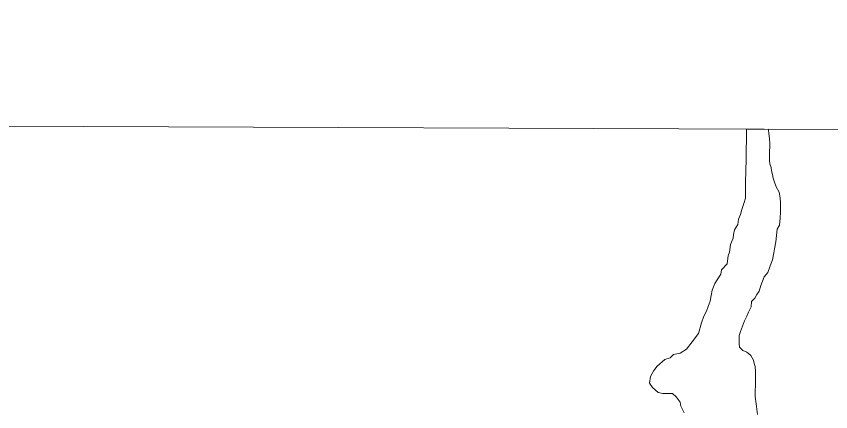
# Model space of a CAD drawing. Extents: x 553962 to 842807, y 8883888 to 9032388.
# Drawn here: x 803039 to 803546, y 9016021 to 9016267 of the extents above; entities that cross this region are included whole.
import ezdxf

# ---------------------------------------------------------------- set-up
doc = ezdxf.new("R2010")
doc.units = 0
doc.header["$LTSCALE"] = 200
doc.layers.add('1', color=7, linetype='Continuous', lineweight=13)

msp = doc.modelspace()

# ---------------------------------------------------------------- linework, layer by layer
at = {"layer": '1'}
msp.add_line((797890.2, 9016217.5), (834658.9, 9016085.1), dxfattribs=at)
msp.add_line((797890.2, 9016217.5), (834658.9, 9016085.1), dxfattribs=at)
for points in [[(803507, 9016197.3), (803493.3, 9016197), (803493.3, 9016193.7), (803493.3, 9016191.2), (803493.3, 9016189.2), (803493.2, 9016186), (803493.2, 9016183.2), (803493.2, 9016180), (803493.2, 9016176.7), (803492.9, 9016173.2), (803492.9, 9016169.2), (803492.8, 9016166.4), (803492.8, 9016163.7), (803492.8, 9016160.2), (803492.8, 9016156.9), (803492.8, 9016154.4), (803491.7, 9016150.9), (803490.5, 9016147.2), (803489.7, 9016144.2), (803488.4, 9016141.2), (803487.9, 9016137.9), (803485.9, 9016134.7), (803485.3, 9016131.7), (803485.1, 9016129.4), (803483.5, 9016125.4), (803482.8, 9016120.7), (803482, 9016118.4), (803481.5, 9016115.4), (803481.4, 9016113.4), (803477.9, 9016109.7), (803477.4, 9016107), (803475.1, 9016103.5), (803473.6, 9016101.2), (803472.1, 9016097), (803471.3, 9016093.7), (803470.8, 9016090.2), (803469.5, 9016087), (803468.5, 9016084), (803466.9, 9016081), (803465.4, 9016076.7), (803463.4, 9016070.2), (803459.6, 9016065), (803456, 9016060.3), (803452, 9016057.8), (803448, 9016057.1), (803445.8, 9016054.9), (803442.6, 9016054), (803442.6, 9016054), (803437.7, 9016049.7), (803435.7, 9016047), (803433.6, 9016043.3), (803432.9, 9016039.2), (803434.8, 9016036.6), (803438.3, 9016033.4), (803441.3, 9016032.8), (803443.3, 9016032.8), (803445.3, 9016032.8), (803447.3, 9016032.8), (803449.6, 9016030.8), (803452, 9016027.5), (803452.5, 9016025), (803454.5, 9016020.7)], [(803507, 9016197.3), (803493.3, 9016197), (803493.3, 9016193.7), (803493.3, 9016191.2), (803493.3, 9016189.2), (803493.2, 9016186), (803493.2, 9016183.2), (803493.2, 9016180), (803493.2, 9016176.7), (803492.9, 9016173.2), (803492.9, 9016169.2), (803492.8, 9016166.4), (803492.8, 9016163.7), (803492.8, 9016160.2), (803492.8, 9016156.9), (803492.8, 9016154.4), (803491.7, 9016150.9), (803490.5, 9016147.2), (803489.7, 9016144.2), (803488.4, 9016141.2), (803487.9, 9016137.9), (803485.9, 9016134.7), (803485.3, 9016131.7), (803485.1, 9016129.4), (803483.5, 9016125.4), (803482.8, 9016120.7), (803482, 9016118.4), (803481.5, 9016115.4), (803481.4, 9016113.4), (803477.9, 9016109.7), (803477.4, 9016107), (803475.1, 9016103.5), (803473.6, 9016101.2), (803472.1, 9016097), (803471.3, 9016093.7), (803470.8, 9016090.2), (803469.5, 9016087), (803468.5, 9016084), (803466.9, 9016081), (803465.4, 9016076.7), (803463.4, 9016070.2), (803459.6, 9016065), (803456, 9016060.3), (803452, 9016057.8), (803448, 9016057.1), (803445.8, 9016054.9), (803442.6, 9016054), (803442.6, 9016054), (803437.7, 9016049.7), (803435.7, 9016047), (803433.6, 9016043.3), (803432.9, 9016039.2), (803434.8, 9016036.6), (803438.3, 9016033.4), (803441.3, 9016032.8), (803443.3, 9016032.8), (803445.3, 9016032.8), (803447.3, 9016032.8), (803449.6, 9016030.8), (803452, 9016027.5), (803452.5, 9016025), (803454.5, 9016020.7)], [(803507, 9016197.3), (803493.3, 9016197), (803493.3, 9016193.7), (803493.3, 9016191.2), (803493.3, 9016189.2), (803493.2, 9016186), (803493.2, 9016183.2), (803493.2, 9016180), (803493.2, 9016176.7), (803492.9, 9016173.2), (803492.9, 9016169.2), (803492.8, 9016166.4), (803492.8, 9016163.7), (803492.8, 9016160.2), (803492.8, 9016156.9), (803492.8, 9016154.4), (803491.7, 9016150.9), (803490.5, 9016147.2), (803489.7, 9016144.2), (803488.4, 9016141.2), (803487.9, 9016137.9), (803485.9, 9016134.7), (803485.3, 9016131.7), (803485.1, 9016129.4), (803483.5, 9016125.4), (803482.8, 9016120.7), (803482, 9016118.4), (803481.5, 9016115.4), (803481.4, 9016113.4), (803477.9, 9016109.7), (803477.4, 9016107), (803475.1, 9016103.5), (803473.6, 9016101.2), (803472.1, 9016097), (803471.3, 9016093.7), (803470.8, 9016090.2), (803469.5, 9016087), (803468.5, 9016084), (803466.9, 9016081), (803465.4, 9016076.7), (803463.4, 9016070.2), (803459.6, 9016065), (803456, 9016060.3), (803452, 9016057.8), (803448, 9016057.1), (803445.8, 9016054.9), (803442.6, 9016054), (803442.6, 9016054), (803437.7, 9016049.7), (803435.7, 9016047), (803433.6, 9016043.3), (803432.9, 9016039.2), (803434.8, 9016036.6), (803438.3, 9016033.4), (803441.3, 9016032.8), (803443.3, 9016032.8), (803445.3, 9016032.8), (803447.3, 9016032.8), (803449.6, 9016030.8), (803452, 9016027.5), (803452.5, 9016025), (803454.5, 9016020.7)], [(803489.6, 9016071.3), (803490.9, 9016074.6), (803492.2, 9016078.1), (803493.5, 9016080.8), (803494.7, 9016083.3), (803496.2, 9016086.8), (803496.5, 9016090.1), (803498.5, 9016092), (803499.8, 9016094.3), (803501.3, 9016096.5), (803502.3, 9016100), (803504.4, 9016105.3), (803506.7, 9016108), (803507.9, 9016111.5), (803508.7, 9016113.8), (803509.5, 9016116), (803510.3, 9016120.2), (803510.8, 9016122.8), (803511.6, 9016127.2), (803512.1, 9016131), (803512.4, 9016135), (803513.9, 9016137.5), (803514.4, 9016141.8), (803514.5, 9016145.5), (803514.5, 9016149.3), (803514.5, 9016151.3), (803514.3, 9016154.5), (803513.8, 9016158), (803511.8, 9016161.3), (803510.6, 9016164.8), (803509.9, 9016166.8), (803509.6, 9016169.1), (803508.9, 9016171.3), (803508.7, 9016173.3), (803507.9, 9016175.6), (803507.7, 9016177.8), (803507.7, 9016179.8), (803507.7, 9016181.9), (803507.7, 9016183.9), (803507.8, 9016185.9), (803507.8, 9016188.1), (803507.6, 9016191.4), (803507.3, 9016194.6), (803507.1, 9016196.6), (803507, 9016197.3)], [(803489.6, 9016071.3), (803490.9, 9016074.6), (803492.2, 9016078.1), (803493.5, 9016080.8), (803494.7, 9016083.3), (803496.2, 9016086.8), (803496.5, 9016090.1), (803498.5, 9016092), (803499.8, 9016094.3), (803501.3, 9016096.5), (803502.3, 9016100), (803504.4, 9016105.3), (803506.7, 9016108), (803507.9, 9016111.5), (803508.7, 9016113.8), (803509.5, 9016116), (803510.3, 9016120.2), (803510.8, 9016122.8), (803511.6, 9016127.2), (803512.1, 9016131), (803512.4, 9016135), (803513.9, 9016137.5), (803514.4, 9016141.8), (803514.5, 9016145.5), (803514.5, 9016149.3), (803514.5, 9016151.3), (803514.3, 9016154.5), (803513.8, 9016158), (803511.8, 9016161.3), (803510.6, 9016164.8), (803509.9, 9016166.8), (803509.6, 9016169.1), (803508.9, 9016171.3), (803508.7, 9016173.3), (803507.9, 9016175.6), (803507.7, 9016177.8), (803507.7, 9016179.8), (803507.7, 9016181.9), (803507.7, 9016183.9), (803507.8, 9016185.9), (803507.8, 9016188.1), (803507.6, 9016191.4), (803507.3, 9016194.6), (803507.1, 9016196.6), (803507, 9016197.3)], [(803489.6, 9016071.3), (803490.9, 9016074.6), (803492.2, 9016078.1), (803493.5, 9016080.8), (803494.7, 9016083.3), (803496.2, 9016086.8), (803496.5, 9016090.1), (803498.5, 9016092), (803499.8, 9016094.3), (803501.3, 9016096.5), (803502.3, 9016100), (803504.4, 9016105.3), (803506.7, 9016108), (803507.9, 9016111.5), (803508.7, 9016113.8), (803509.5, 9016116), (803510.3, 9016120.2), (803510.8, 9016122.8), (803511.6, 9016127.2), (803512.1, 9016131), (803512.4, 9016135), (803513.9, 9016137.5), (803514.4, 9016141.8), (803514.5, 9016145.5), (803514.5, 9016149.3), (803514.5, 9016151.3), (803514.3, 9016154.5), (803513.8, 9016158), (803511.8, 9016161.3), (803510.6, 9016164.8), (803509.9, 9016166.8), (803509.6, 9016169.1), (803508.9, 9016171.3), (803508.7, 9016173.3), (803507.9, 9016175.6), (803507.7, 9016177.8), (803507.7, 9016179.8), (803507.7, 9016181.9), (803507.7, 9016183.9), (803507.8, 9016185.9), (803507.8, 9016188.1), (803507.6, 9016191.4), (803507.3, 9016194.6), (803507.1, 9016196.6), (803507, 9016197.3)], [(803500.3, 9016019.8), (803499.4, 9016026.4), (803499.4, 9016026.4), (803499.4, 9016026.4), (803498.8, 9016031), (803498.8, 9016031), (803498.8, 9016034.7), (803498.9, 9016037.5), (803498.9, 9016039.7), (803498.9, 9016043.2), (803498.9, 9016046.5), (803498.7, 9016049.5), (803498.2, 9016051.5), (803497.8, 9016053.5), (803496, 9016056.5), (803493.5, 9016058.5), (803491, 9016059.5), (803489.1, 9016061.6), (803488.8, 9016063.8), (803488.8, 9016065.8), (803488.9, 9016068.8), (803489.6, 9016071.3)], [(803500.3, 9016019.8), (803499.4, 9016026.4), (803499.4, 9016026.4), (803499.4, 9016026.4), (803498.8, 9016031), (803498.8, 9016031), (803498.8, 9016034.7), (803498.9, 9016037.5), (803498.9, 9016039.7), (803498.9, 9016043.2), (803498.9, 9016046.5), (803498.7, 9016049.5), (803498.2, 9016051.5), (803497.8, 9016053.5), (803496, 9016056.5), (803493.5, 9016058.5), (803491, 9016059.5), (803489.1, 9016061.6), (803488.8, 9016063.8), (803488.8, 9016065.8), (803488.9, 9016068.8), (803489.6, 9016071.3)], [(803500.3, 9016019.8), (803499.4, 9016026.4), (803499.4, 9016026.4), (803499.4, 9016026.4), (803498.8, 9016031), (803498.8, 9016031), (803498.8, 9016034.7), (803498.9, 9016037.5), (803498.9, 9016039.7), (803498.9, 9016043.2), (803498.9, 9016046.5), (803498.7, 9016049.5), (803498.2, 9016051.5), (803497.8, 9016053.5), (803496, 9016056.5), (803493.5, 9016058.5), (803491, 9016059.5), (803489.1, 9016061.6), (803488.8, 9016063.8), (803488.8, 9016065.8), (803488.9, 9016068.8), (803489.6, 9016071.3)]]:
    msp.add_lwpolyline(points, dxfattribs=at)
at = {"layer": '1', "lineweight": 53}
msp.add_spline([(803184.4, 9016623.4), (803277, 9016627.8), (803431.3, 9016650.1), (803595.8, 9016699), (803754.1, 9016751.8), (803977.2, 9016830.3), (804163, 9016885), (804493.8, 9016911.1), (804729.6, 9016903.7), (804958.1, 9016858.9), (805127.3, 9016795.6), (805287.8, 9016713.7), (805417.6, 9016628.2), (805529.6, 9016525.7), (805696.4, 9016364.9), (805830.9, 9016252.4), (805938, 9016159.9)], degree=3, dxfattribs=at)
at = {"layer": '1', "lineweight": 35}
msp.add_spline([(803184.4, 9016623.4), (803277, 9016627.8), (803431.3, 9016650.1), (803595.8, 9016699), (803754.1, 9016751.8), (803977.2, 9016830.3), (804163, 9016885), (804493.8, 9016911.1), (804729.6, 9016903.7), (804958.1, 9016858.9), (805127.3, 9016795.6), (805287.8, 9016713.7), (805417.6, 9016628.2), (805529.6, 9016525.7), (805696.4, 9016364.9), (805830.9, 9016252.4), (805938, 9016159.9)], degree=3, dxfattribs=at)
at = {"layer": '1'}
msp.add_spline([(803184.4, 9016623.4), (803277, 9016627.8), (803431.3, 9016650.1), (803595.8, 9016699), (803754.1, 9016751.8), (803977.2, 9016830.3), (804163, 9016885), (804493.8, 9016911.1), (804729.6, 9016903.7), (804958.1, 9016858.9), (805127.3, 9016795.6), (805287.8, 9016713.7), (805417.6, 9016628.2), (805529.6, 9016525.7), (805696.4, 9016364.9), (805830.9, 9016252.4), (805938, 9016159.9)], degree=3, dxfattribs=at)

doc.saveas('drawing.dxf')
